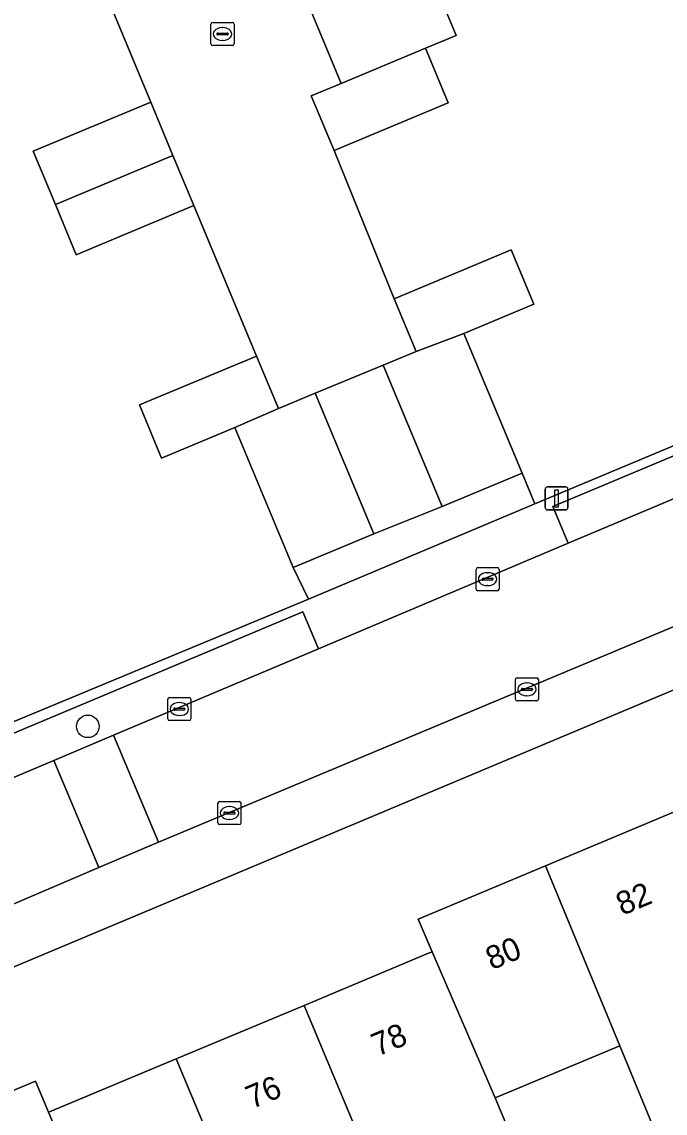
# Model space of a CAD drawing. Extents: x 157767 to 159172, y 387839 to 389425.
# Drawn here: x 158759.11 to 158787, y 388440.85 to 388488.15 of the extents above; entities that cross this region are included whole.
import ezdxf

# ---------------------------------------------------------------- set-up
doc = ezdxf.new("R2010")
doc.units = 0
for name, color, linetype in [('IMGEO_Boom', 7, 'Continuous'), ('IMGEO_Erf', 7, 'Continuous'), ('IMGEO_Kolk', 7, 'Continuous'), ('IMGEO_Lichtmast', 7, 'Continuous'), ('IMGEO_Muur', 7, 'Continuous'), ('IMGEO_Pand', 7, 'Continuous'), ('IMGEO_Pand_nummerreeks', 7, 'Continuous'), ('IMGEO_Parkeervlak_open', 7, 'Continuous'), ('IMGEO_Rijbaan_lokaal_open', 7, 'Continuous'), ('IMGEO_Voetpad_open', 7, 'Continuous')]:
    doc.layers.add(name, color=color, linetype=linetype)

msp = doc.modelspace()

# ---------------------------------------------------------------- linework, layer by layer
at = {"layer": 'IMGEO_Boom'}
msp.add_circle((158761.967, 388457.614), 0.489, dxfattribs=at)
at = {"layer": 'IMGEO_Erf'}
for points in [[(158723.757, 388500.002), (158744.219, 388451.8), (158756.916, 388457.063), (158771.542, 388463.125), (158770.872, 388464.498), (158768.341, 388470.564), (158765.167, 388469.24), (158764.205, 388471.545), (158769.284, 388473.664), (158766.566, 388480.187), (158761.467, 388478.06), (158760.563, 388480.235), (158759.6, 388482.553), (158764.699, 388484.672), (158762.008, 388491.139)], [(158775.626, 388493.136), (158777.944, 388487.559), (158776.613, 388487.004), (158777.599, 388484.639), (158772.646, 388482.573), (158775.252, 388476.152), (158780.323, 388478.268), (158781.307, 388475.909), (158778.273, 388474.643), (158780.797, 388468.595), (158781.347, 388467.257), (158794.22, 388472.654), (158806.977, 388478.002), (158797.638, 388500)], [(158807.688, 388439.11), (158806.591, 388441.737), (158811.159, 388443.645), (158812.256, 388441.019), (158813.239, 388441.405), (158811.328, 388445.981), (158814.014, 388447.103), (158816.506, 388448.144), (158818.418, 388443.569), (158819.962, 388444.225), (158818.777, 388447.061), (158823.514, 388449.04), (158824.699, 388446.203), (158825.808, 388446.664), (158824.605, 388449.495), (158822.508, 388454.428), (158815.471, 388470.983), (158747.081, 388442.3), (158745.672, 388438.649)], [(158754.169, 388439.922), (158759.707, 388442.236), (158760.268, 388440.894), (158760.417, 388440.956), (158765.807, 388443.208), (158771.347, 388445.522), (158776.745, 388447.777), (158776.901, 388447.842), (158776.29, 388449.262), (158781.809, 388451.568), (158787.367, 388453.889)], [(158786.522, 388440.15), (158785.03, 388443.765), (158779.627, 388441.508), (158780.22, 388440.09)]]:
    msp.add_lwpolyline(points, dxfattribs=at)
at = {"layer": 'IMGEO_Kolk'}
for p, q in [((158767.31, 388487.199), (158767.31, 388488.051)), ((158767.385, 388488.125), (158768.237, 388488.125)), ((158767.798, 388487.905), (158767.823, 388487.905)), ((158768.311, 388488.051), (158768.311, 388487.199)), ((158767.569, 388487.619), (158767.569, 388487.631)), ((158768.007, 388487.582), (158767.609, 388487.582)), ((158767.612, 388487.668), (158768.01, 388487.668)), ((158767.821, 388487.345), (158767.796, 388487.345)), ((158768.053, 388487.631), (158768.053, 388487.619)), ((158768.237, 388487.125), (158767.385, 388487.125)), ((158778.801, 388463.568), (158778.801, 388464.42)), ((158778.876, 388464.494), (158779.728, 388464.494)), ((158779.289, 388464.274), (158779.314, 388464.274)), ((158779.802, 388464.42), (158779.802, 388463.568)), ((158779.06, 388463.988), (158779.06, 388464)), ((158779.498, 388463.951), (158779.1, 388463.951)), ((158779.103, 388464.037), (158779.501, 388464.037)), ((158779.312, 388463.714), (158779.287, 388463.714)), ((158779.544, 388464), (158779.544, 388463.988)), ((158779.728, 388463.494), (158778.876, 388463.494)), ((158780.507, 388458.792), (158780.507, 388459.644)), ((158780.582, 388459.718), (158781.434, 388459.718)), ((158780.995, 388459.498), (158781.02, 388459.498)), ((158781.508, 388459.644), (158781.508, 388458.792)), ((158780.766, 388459.212), (158780.766, 388459.224)), ((158781.204, 388459.175), (158780.806, 388459.175)), ((158780.809, 388459.261), (158781.207, 388459.261)), ((158781.018, 388458.938), (158780.993, 388458.938)), ((158781.25, 388459.224), (158781.25, 388459.212)), ((158765.437, 388457.938), (158765.437, 388458.79)), ((158765.512, 388458.864), (158766.364, 388458.864)), ((158765.925, 388458.644), (158765.95, 388458.644)), ((158766.438, 388458.79), (158766.438, 388457.938)), ((158781.434, 388458.718), (158780.582, 388458.718)), ((158765.696, 388458.358), (158765.696, 388458.37)), ((158766.134, 388458.321), (158765.736, 388458.321)), ((158765.739, 388458.407), (158766.137, 388458.407)), ((158765.948, 388458.084), (158765.923, 388458.084)), ((158766.18, 388458.37), (158766.18, 388458.358)), ((158766.364, 388457.864), (158765.512, 388457.864)), ((158767.61, 388453.431), (158767.61, 388454.283)), ((158767.685, 388454.357), (158768.537, 388454.357)), ((158768.611, 388454.283), (158768.611, 388453.431)), ((158767.869, 388453.851), (158767.869, 388453.863)), ((158768.307, 388453.814), (158767.909, 388453.814)), ((158767.912, 388453.9), (158768.31, 388453.9)), ((158768.098, 388454.137), (158768.123, 388454.137)), ((158768.353, 388453.863), (158768.353, 388453.851)), ((158768.537, 388453.357), (158767.685, 388453.357)), ((158768.121, 388453.577), (158768.096, 388453.577))]:
    msp.add_line(p, q, dxfattribs=at)
for points in [[(158767.31, 388487.199), (158767.31, 388488.051)], [(158767.385, 388488.125), (158768.237, 388488.125)], [(158768.311, 388488.051), (158768.311, 388487.199)], [(158768.237, 388487.125), (158767.385, 388487.125)], [(158778.801, 388463.568), (158778.801, 388464.42)], [(158778.876, 388464.494), (158779.728, 388464.494)], [(158779.802, 388464.42), (158779.802, 388463.568)], [(158779.728, 388463.494), (158778.876, 388463.494)], [(158780.507, 388458.792), (158780.507, 388459.644)], [(158780.582, 388459.718), (158781.434, 388459.718)], [(158781.508, 388459.644), (158781.508, 388458.792)], [(158765.437, 388457.938), (158765.437, 388458.79)], [(158765.512, 388458.864), (158766.364, 388458.864)], [(158766.438, 388458.79), (158766.438, 388457.938)], [(158781.434, 388458.718), (158780.582, 388458.718)], [(158766.364, 388457.864), (158765.512, 388457.864)], [(158767.61, 388453.431), (158767.61, 388454.283)], [(158767.685, 388454.357), (158768.537, 388454.357)], [(158768.611, 388454.283), (158768.611, 388453.431)], [(158768.537, 388453.357), (158767.685, 388453.357)]]:
    msp.add_lwpolyline(points, dxfattribs=at)
for centre, radius, start, end in [((158767.387, 388488.049), 0.0765, 91.552, 178.448), ((158767.387, 388488.049), 0.0765, 91.552, 178.448), ((158768.235, 388488.049), 0.0765, 1.552, 88.448), ((158768.235, 388488.049), 0.0765, 1.552, 88.448), ((158767.609, 388487.628), 0.0403, 85.8775, 175.7526), ((158767.606, 388487.618), 0.0366, 178.938, 274.7102), ((158768.01, 388487.625), 0.043, 264.8664, 352.4533), ((158768.014, 388487.63), 0.0386, 1.7309, 96.639), ((158767.387, 388487.201), 0.0765, 181.552, 268.448), ((158767.387, 388487.201), 0.0765, 181.552, 268.448), ((158768.235, 388487.201), 0.0765, 271.552, 358.448), ((158768.235, 388487.201), 0.0765, 271.552, 358.448), ((158778.878, 388464.418), 0.0765, 91.552, 178.448), ((158778.878, 388464.418), 0.0765, 91.552, 178.448), ((158779.726, 388464.418), 0.0765, 1.552, 88.448), ((158779.726, 388464.418), 0.0765, 1.552, 88.448), ((158779.1, 388463.997), 0.0403, 85.8775, 175.7526), ((158779.097, 388463.987), 0.0366, 178.938, 274.7102), ((158779.501, 388463.994), 0.043, 264.8664, 352.4533), ((158779.505, 388463.999), 0.0386, 1.7309, 96.639), ((158778.878, 388463.57), 0.0765, 181.552, 268.448), ((158778.878, 388463.57), 0.0765, 181.552, 268.448), ((158779.726, 388463.57), 0.0765, 271.552, 358.448), ((158779.726, 388463.57), 0.0765, 271.552, 358.448), ((158780.584, 388459.642), 0.0765, 91.552, 178.448), ((158780.584, 388459.642), 0.0765, 91.552, 178.448), ((158781.432, 388459.642), 0.0765, 1.552, 88.448), ((158781.432, 388459.642), 0.0765, 1.552, 88.448), ((158780.806, 388459.221), 0.0403, 85.8775, 175.7526), ((158780.803, 388459.211), 0.0366, 178.938, 274.7102), ((158781.207, 388459.218), 0.043, 264.8664, 352.4533), ((158781.211, 388459.223), 0.0386, 1.7309, 96.639), ((158765.514, 388458.788), 0.0765, 91.552, 178.448), ((158765.514, 388458.788), 0.0765, 91.552, 178.448), ((158766.362, 388458.788), 0.0765, 1.552, 88.448), ((158766.362, 388458.788), 0.0765, 1.552, 88.448), ((158780.584, 388458.794), 0.0765, 181.552, 268.448), ((158780.584, 388458.794), 0.0765, 181.552, 268.448), ((158781.432, 388458.794), 0.0765, 271.552, 358.448), ((158781.432, 388458.794), 0.0765, 271.552, 358.448), ((158765.736, 388458.367), 0.0403, 85.8775, 175.7526), ((158765.733, 388458.357), 0.0366, 178.938, 274.7102), ((158766.137, 388458.364), 0.043, 264.8664, 352.4533), ((158766.141, 388458.369), 0.0386, 1.7309, 96.639), ((158765.514, 388457.94), 0.0765, 181.552, 268.448), ((158765.514, 388457.94), 0.0765, 181.552, 268.448), ((158766.362, 388457.94), 0.0765, 271.552, 358.448), ((158766.362, 388457.94), 0.0765, 271.552, 358.448), ((158767.687, 388454.281), 0.0765, 91.552, 178.448), ((158767.687, 388454.281), 0.0765, 91.552, 178.448), ((158768.535, 388454.281), 0.0765, 1.552, 88.448), ((158768.535, 388454.281), 0.0765, 1.552, 88.448), ((158767.909, 388453.86), 0.0403, 85.8775, 175.7526), ((158767.906, 388453.85), 0.0366, 178.938, 274.7102), ((158768.31, 388453.857), 0.043, 264.8664, 352.4533), ((158768.314, 388453.862), 0.0386, 1.7309, 96.639), ((158767.687, 388453.433), 0.0765, 181.552, 268.448), ((158767.687, 388453.433), 0.0765, 181.552, 268.448), ((158768.535, 388453.433), 0.0765, 271.552, 358.448), ((158768.535, 388453.433), 0.0765, 271.552, 358.448)]:
    msp.add_arc(centre, radius, start, end, dxfattribs=at)
for centre, major_axis, ratio, start_param, end_param in [((158767.797, 388487.625), (-0.387, 0.002), 0.722429, 4.712389, 7.853982), ((158767.822, 388487.625), (-0.39, 0.002), 0.717154, 1.570796, 4.712389), ((158779.288, 388463.994), (-0.387, 0.002), 0.722429, 4.712389, 7.853982), ((158779.313, 388463.994), (-0.39, 0.002), 0.717154, 1.570796, 4.712389), ((158780.994, 388459.218), (-0.387, 0.002), 0.722429, 4.712389, 7.853982), ((158781.019, 388459.218), (-0.39, 0.002), 0.717154, 1.570796, 4.712389), ((158765.924, 388458.364), (-0.387, 0.002), 0.722429, 4.712389, 7.853982), ((158765.949, 388458.364), (-0.39, 0.002), 0.717154, 1.570796, 4.712389), ((158768.097, 388453.857), (-0.387, 0.002), 0.722429, 4.712389, 7.853982), ((158768.122, 388453.857), (-0.39, 0.002), 0.717154, 1.570796, 4.712389)]:
    msp.add_ellipse(centre, major_axis=major_axis, ratio=ratio, start_param=start_param, end_param=end_param, dxfattribs=at)
at = {"layer": 'IMGEO_Lichtmast'}
for p, q in [((158781.897, 388467.994), (158782.687, 388467.994)), ((158782.687, 388467.994), (158781.897, 388467.994)), ((158781.797, 388467.094), (158781.797, 388467.894)), ((158781.797, 388467.894), (158781.797, 388467.094)), ((158782.787, 388467.894), (158782.787, 388467.094)), ((158782.787, 388467.094), (158782.787, 388467.894)), ((158782.687, 388466.994), (158781.897, 388466.994)), ((158781.897, 388466.994), (158782.687, 388466.994))]:
    msp.add_line(p, q, dxfattribs=at)
msp.add_lwpolyline([(158782.217, 388467.869), (158782.367, 388467.869), (158782.367, 388467.119), (158782.217, 388467.119), (158782.217, 388467.869)], dxfattribs=at)
for centre, start, end in [((158781.897, 388467.894), 90, 180), ((158781.897, 388467.894), 90, 180), ((158782.687, 388467.894), 0, 90), ((158782.687, 388467.894), 360, 90), ((158781.897, 388467.094), 180, 270), ((158781.897, 388467.094), 180, 270), ((158782.687, 388467.094), 270, 0), ((158782.687, 388467.094), 270, 0)]:
    msp.add_arc(centre, 0.1, start, end, dxfattribs=at)
at = {"layer": 'IMGEO_Muur'}
for points in [[(158794.22, 388472.654), (158781.347, 388467.257)], [(158781.347, 388467.257), (158780.797, 388468.595)], [(158770.872, 388464.498), (158771.542, 388463.125)], [(158771.542, 388463.125), (158756.916, 388457.063)]]:
    msp.add_lwpolyline(points, dxfattribs=at)
at = {"layer": 'IMGEO_Pand'}
for points in [[(158775.626, 388493.136), (158770.642, 388491.05), (158772.95, 388485.478), (158776.613, 388487.004), (158777.944, 388487.559)], [(158776.613, 388487.004), (158772.95, 388485.478), (158771.658, 388484.94), (158772.646, 388482.573), (158777.599, 388484.639)], [(158764.699, 388484.672), (158759.6, 388482.553), (158760.563, 388480.235), (158765.66, 388482.365)], [(158765.66, 388482.365), (158760.563, 388480.235), (158761.467, 388478.06), (158766.566, 388480.187)], [(158776.207, 388473.863), (158778.273, 388474.643), (158781.307, 388475.909), (158780.323, 388478.268), (158775.252, 388476.152)], [(158776.207, 388473.863), (158774.776, 388473.267), (158777.329, 388467.148), (158780.797, 388468.595), (158778.273, 388474.643)], [(158770.233, 388471.388), (158769.284, 388473.664), (158764.205, 388471.545), (158765.167, 388469.24), (158768.341, 388470.564)], [(158770.233, 388471.388), (158768.341, 388470.564), (158770.872, 388464.498), (158774.368, 388465.956), (158771.825, 388472.052)], [(158787.946, 388452.503), (158787.367, 388453.889), (158781.809, 388451.568), (158785.03, 388443.765), (158786.522, 388440.15), (158792.027, 388442.45), (158790.519, 388446.058), (158790.62, 388446.101)], [(158781.809, 388451.568), (158776.29, 388449.262), (158776.901, 388447.842), (158779.627, 388441.508), (158785.03, 388443.765)], [(158776.901, 388447.842), (158776.745, 388447.777), (158771.347, 388445.522), (158774.596, 388437.741), (158780.22, 388440.09), (158779.627, 388441.508)], [(158774.596, 388437.741), (158771.347, 388445.522), (158765.807, 388443.208), (158769.058, 388435.427)], [(158765.807, 388443.208), (158760.417, 388440.956), (158760.268, 388440.894), (158762.949, 388434.479), (158763.519, 388433.114), (158769.058, 388435.427)], [(158760.268, 388440.894), (158759.707, 388442.236), (158754.169, 388439.922), (158757.409, 388432.165), (158757.531, 388432.216), (158760.157, 388433.313), (158762.089, 388434.12), (158762.82, 388434.425), (158762.949, 388434.479)]]:
    msp.add_lwpolyline(points, close=True, dxfattribs=at)
at = {"layer": 'IMGEO_Parkeervlak_open'}
for points in [[(158782.798, 388465.548), (158792.886, 388469.806), (158795.447, 388470.887), (158806.667, 388475.624), (158806.017, 388477.164), (158782.125, 388467.147)], [(158771.972, 388460.978), (158771.294, 388462.586), (158744.453, 388451.328), (158745.156, 388449.658), (158760.503, 388456.136), (158763.085, 388457.226)]]:
    msp.add_lwpolyline(points, close=True, dxfattribs=at)
at = {"layer": 'IMGEO_Rijbaan_lokaal_open'}
msp.add_lwpolyline([(158762.008, 388491.139), (158764.699, 388484.672), (158765.66, 388482.365), (158766.566, 388480.187), (158769.284, 388473.664), (158770.233, 388471.388), (158771.825, 388472.052), (158774.776, 388473.267), (158776.207, 388473.863), (158775.252, 388476.152), (158772.646, 388482.573), (158771.658, 388484.94), (158772.95, 388485.478), (158770.642, 388491.05)], dxfattribs=at)
for points in [[(158777.329, 388467.148), (158774.776, 388473.267), (158771.825, 388472.052), (158774.368, 388465.956)], [(158771.972, 388460.978), (158763.085, 388457.226), (158765.036, 388452.591), (158794.881, 388465.083), (158792.886, 388469.806), (158782.798, 388465.548)], [(158763.085, 388457.226), (158760.503, 388456.136), (158762.455, 388451.502), (158763.431, 388451.919), (158765.036, 388452.591)], [(158717.368, 388427.546), (158744.317, 388439.068), (158746.665, 388444.755), (158762.455, 388451.502), (158760.503, 388456.136), (158745.156, 388449.658), (158739.377, 388447.218), (158737.027, 388441.23), (158715.421, 388432.203)]]:
    msp.add_lwpolyline(points, close=True, dxfattribs=at)
at = {"layer": 'IMGEO_Voetpad_open'}
for points in [[(158782.125, 388467.147), (158806.017, 388477.164), (158806.667, 388475.624), (158807.8, 388476.102), (158806.977, 388478.002), (158794.22, 388472.654), (158781.347, 388467.257), (158771.542, 388463.125), (158756.916, 388457.063), (158744.219, 388451.8), (158743.232, 388451.608), (158741.641, 388450.938), (158741.735, 388450.714), (158737.802, 388449.01), (158736.406, 388448.418), (158737.528, 388445.773), (158735.658, 388441.25), (158728.407, 388438.177), (158714.488, 388432.277), (158704.402, 388428.159), (158703.929, 388426.641), (158705.637, 388427.711)], [(158815.471, 388470.983), (158814.854, 388473.443), (158813.288, 388472.787), (158797.445, 388466.156), (158794.881, 388465.083), (158765.036, 388452.591), (158763.431, 388451.919), (158762.455, 388451.502), (158746.665, 388444.755), (158744.317, 388439.068), (158717.368, 388427.546), (158714.803, 388426.449), (158712.265, 388425.364)], [(158686.715, 388406.572), (158703.484, 388417.313), (158703.569, 388417.368), (158704.791, 388418.086), (158711.24, 388421.872), (158712.871, 388422.829), (158728.39, 388429.512), (158735.611, 388432.621), (158739.603, 388434.265), (158743.655, 388435.918), (158746.324, 388437.057), (158745.672, 388438.649), (158747.081, 388442.3), (158815.471, 388470.983)], [(158709.354, 388429.668), (158712.847, 388431.127), (158715.421, 388432.203), (158737.027, 388441.23), (158739.377, 388447.218), (158745.156, 388449.658), (158744.453, 388451.328), (158771.294, 388462.586), (158771.972, 388460.978), (158782.798, 388465.548), (158782.125, 388467.147)]]:
    msp.add_lwpolyline(points, dxfattribs=at)
msp.add_lwpolyline([(158781.347, 388467.257), (158780.797, 388468.595), (158777.329, 388467.148), (158774.368, 388465.956), (158770.872, 388464.498), (158771.542, 388463.125)], close=True, dxfattribs=at)

# ---------------------------------------------------------------- texts
at = {"layer": 'IMGEO_Pand_nummerreeks'}
for s, rotation, p in [('82', 22.6719, (158785.138, 388449.403)), ('80', 22.6719, (158779.484, 388447.04)), ('78', 22.6719, (158774.529, 388443.295)), ('76', 22.6727, (158769.083, 388441.022))]:
    msp.add_text(s, height=1, rotation=rotation, dxfattribs=at).set_placement(p)

doc.saveas('drawing.dxf')
